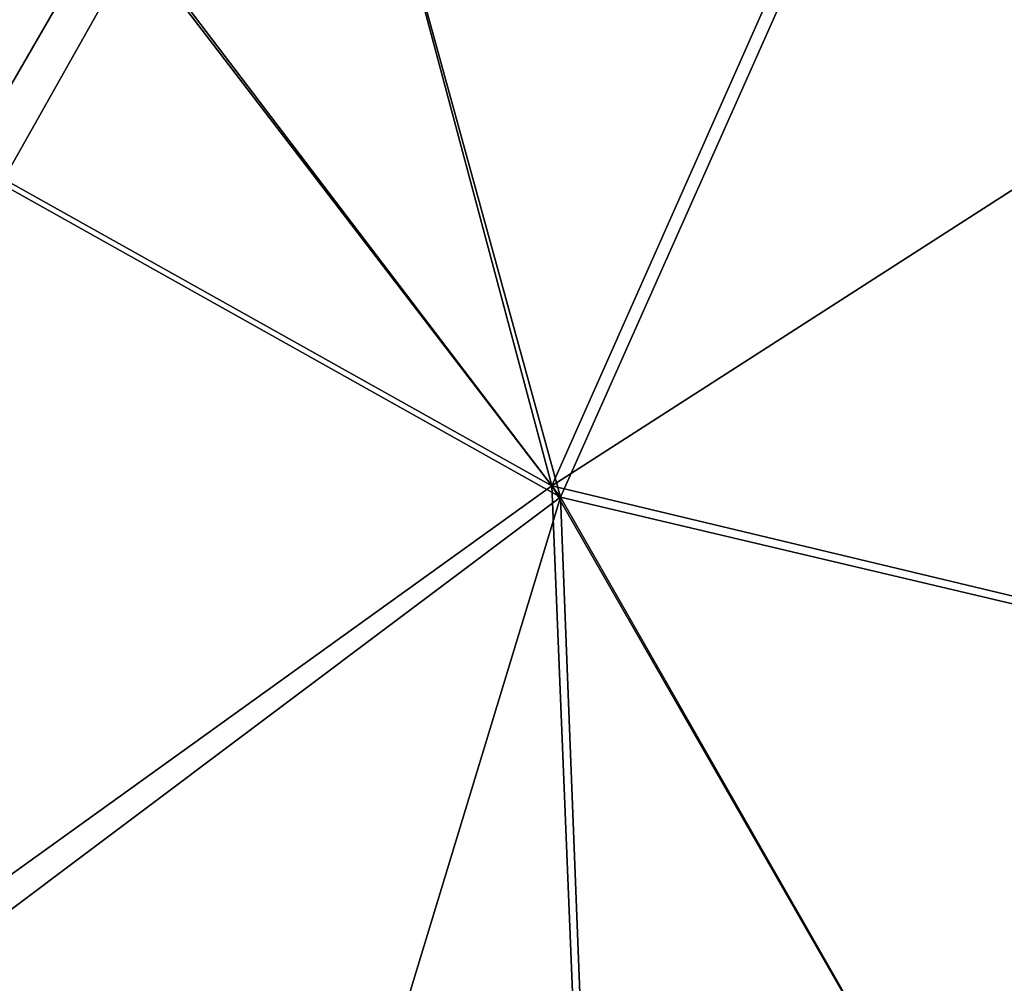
# Model space of a CAD drawing. Header units: millimetres. Extents: x 2387 to 13955, y -4964 to 364.
# Tile 941 of 1056: x 4582 to 4636, y 74 to 126. Entities that reach past the tile are written whole.
import ezdxf

# ---------------------------------------------------------------- set-up
doc = ezdxf.new("R2010")
doc.units = ezdxf.units.MM
doc.header["$MEASUREMENT"] = 0
doc.layers.add('Predefinito', color=7, linetype='Continuous', true_color=0x000000)

# ---------------------------------------------------------------- blocks, each defined once
blk = doc.blocks.new('Blocco 07')
at = {"layer": 'Predefinito'}
for points in [[(-184.818, 156.041, 293.029), (-187.328, 96.313, 293.231), (-253.211, 112.061, 293.636)], [(-253.211, 112.061, 293.636), (-233.996, 155.363, 293.556), (-184.818, 156.041, 293.029)], [(-233.996, 155.363, 293.556), (-253.211, 112.061, 293.636), (-264.03, 152.616, 293.705)], [(-187.189, 95.979, 447.062), (-184.94, 154.468, 441.596), (-234.082, 153.34, 441.711)], [(-263.456, 150.428, 441.427), (-252.73, 111.45, 445.921), (-234.082, 153.34, 441.711)], [(-234.082, 153.34, 441.711), (-252.73, 111.45, 445.921), (-187.189, 95.979, 447.062)], [(-264.03, 152.616, 293.705), (-253.211, 112.061, 293.636), (-277.173, 143.586, 293.667)], [(-275.905, 141.664, 441.389), (-252.73, 111.45, 445.921), (-263.456, 150.428, 441.427)], [(-285.09, 129.905, 293.579), (-286.162, 140.862, 293.598), (-277.173, 143.586, 293.667)], [(-277.173, 143.586, 293.667), (-253.211, 112.061, 293.636), (-285.09, 129.905, 293.579)], [(-275.905, 141.664, 441.389), (-284.391, 138.984, 440.469), (-283.277, 128.562, 441.303)], [(-283.277, 128.562, 441.303), (-252.73, 111.45, 445.921), (-275.905, 141.664, 441.389)], [(-285.09, 129.905, 293.579), (-253.211, 112.061, 293.636), (-286.885, 87.867, 293.315)], [(-284.93, 87.303, 442.169), (-252.73, 111.45, 445.921), (-283.277, 128.562, 441.303)], [(-286.885, 87.867, 293.315), (-253.211, 112.061, 293.636), (-248.759, 2.79, 293.442)], [(-190.356, 2.583, 293.374), (-248.759, 2.79, 293.442), (-253.211, 112.061, 293.636)], [(-253.211, 112.061, 293.636), (-187.328, 96.313, 293.231), (-190.356, 2.583, 293.374)], [(-285.904, 2.413, 444.818), (-248.502, 2.637, 450.798), (-252.73, 111.45, 445.921)], [(-252.73, 111.45, 445.921), (-284.93, 87.303, 442.169), (-285.904, 2.413, 444.818)], [(-190.519, 2.63, 452.721), (-187.189, 95.979, 447.062), (-252.73, 111.45, 445.921)], [(-252.73, 111.45, 445.921), (-248.502, 2.637, 450.798), (-190.519, 2.63, 452.721)], [(-248.759, 2.79, 293.442), (-287.422, 2.721, 293.416), (-286.885, 87.867, 293.315)]]:
    blk.add_3dface(points, dxfattribs=at)

msp = doc.modelspace()

# ---------------------------------------------------------------- block references
at = {"layer": 'Predefinito'}
msp.add_blockref('Blocco 07', (4864.305, -11.22), dxfattribs=at)

doc.saveas('drawing.dxf')
